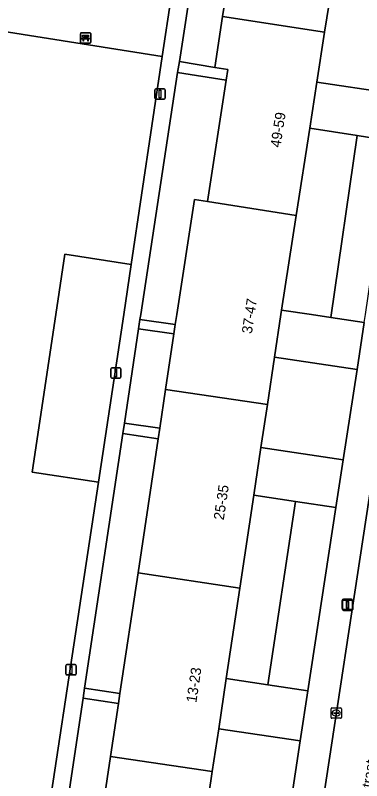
# Model space of a CAD drawing. Extents: x 161084 to 161928, y 385354 to 386522.
# Drawn here: x 161686.2 to 161719.8, y 385454.8 to 385529 of the extents above; entities that cross this region are included whole.
import ezdxf

# ---------------------------------------------------------------- set-up
doc = ezdxf.new("R2010")
doc.units = 0
for name, color, linetype in [('IMGEO_Bank', 7, 'Continuous'), ('IMGEO_Groenvoorziening', 7, 'Continuous'), ('IMGEO_Kolk', 7, 'Continuous'), ('IMGEO_Lichtmast', 7, 'Continuous'), ('IMGEO_Openbare_ruimte_label', 7, 'Continuous'), ('IMGEO_Pand', 7, 'Continuous'), ('IMGEO_Pand_nummerreeks', 7, 'Continuous'), ('IMGEO_Rijbaan_lokaal_open', 7, 'Continuous'), ('IMGEO_Voetpad_open', 7, 'Continuous')]:
    doc.layers.add(name, color=color, linetype=linetype)

msp = doc.modelspace()

# ---------------------------------------------------------------- linework, layer by layer
at = {"layer": 'IMGEO_Bank'}
for p, q in [((161692.534, 385526.4), (161692.534, 385527.241)), ((161692.534, 385527.241), (161692.534, 385526.4)), ((161692.609, 385527.325), (161693.45, 385527.325)), ((161693.45, 385527.325), (161692.609, 385527.325)), ((161693.534, 385527.25), (161693.534, 385526.409)), ((161693.534, 385526.409), (161693.534, 385527.25)), ((161693.231, 385526.723), (161692.838, 385526.723)), ((161692.843, 385526.831), (161692.843, 385526.937)), ((161692.887, 385526.937), (161692.887, 385526.831)), ((161693.175, 385526.943), (161692.893, 385526.943)), ((161692.893, 385526.825), (161693.175, 385526.825)), ((161693.181, 385526.831), (161693.181, 385526.937)), ((161693.225, 385526.937), (161693.225, 385526.831)), ((161693.459, 385526.325), (161692.618, 385526.325)), ((161692.618, 385526.325), (161693.459, 385526.325))]:
    msp.add_line(p, q, dxfattribs=at)
for points in [[(161692.781, 385526.723), (161692.639, 385526.723), (161692.751, 385526.825), (161692.837, 385526.825)], [(161692.837, 385526.943), (161692.751, 385526.943), (161692.751, 385527.104), (161693.314, 385527.104), (161693.314, 385526.943), (161693.231, 385526.943)], [(161692.831, 385526.716), (161692.831, 385526.509), (161692.788, 385526.509), (161692.788, 385526.716)], [(161693.231, 385526.825), (161693.314, 385526.825), (161693.426, 385526.723), (161693.287, 385526.723)], [(161693.281, 385526.716), (161693.281, 385526.509), (161693.237, 385526.509), (161693.237, 385526.716)]]:
    msp.add_lwpolyline(points, dxfattribs=at)
for centre, radius, start, end in [((161692.612, 385527.247), 0.0779, 92.4484, 184.28452), ((161692.612, 385527.247), 0.0779, 92.4484, 184.28452), ((161693.456, 385527.247), 0.0779, 2.4484, 94.28452), ((161693.456, 385527.247), 0.0779, 2.4484, 94.28452), ((161692.612, 385526.403), 0.0779, 182.4484, 274.28452), ((161692.612, 385526.403), 0.0779, 182.4484, 274.28452), ((161692.781, 385526.716), 0.00671, 2.89567, 87.10433), ((161692.838, 385526.716), 0.00671, 92.89567, 177.10433), ((161692.836, 385526.936), 0.00671, 2.89567, 87.10433), ((161692.836, 385526.832), 0.00671, 272.89567, 357.10433), ((161692.893, 385526.936), 0.00671, 92.89567, 177.10433), ((161692.893, 385526.832), 0.00671, 182.89567, 267.10433), ((161693.175, 385526.936), 0.00671, 2.89567, 87.10433), ((161693.175, 385526.832), 0.00671, 272.89567, 357.10433), ((161693.232, 385526.936), 0.00671, 92.89567, 177.10433), ((161693.232, 385526.832), 0.00671, 182.89567, 267.10433), ((161693.23, 385526.716), 0.00671, 2.89567, 87.10433), ((161693.287, 385526.716), 0.00671, 92.89567, 177.10433), ((161693.456, 385526.403), 0.0779, 272.4484, 4.28452), ((161693.456, 385526.403), 0.0779, 272.4484, 4.28452)]:
    msp.add_arc(centre, radius, start, end, dxfattribs=at)
at = {"layer": 'IMGEO_Groenvoorziening'}
for points in [[(161708.692, 385535.916), (161707.425, 385536.11), (161709.051, 385546.696), (161710.63, 385556.976), (161711.897, 385556.782), (161712.382, 385559.945), (161711.116, 385560.139), (161711.784, 385564.487), (161716.127, 385563.818), (161716.872, 385568.738), (161709.056, 385569.786), (161707.615, 385560.292), (161711.058, 385559.763), (161710.876, 385558.577), (161707.433, 385559.106), (161707.374, 385558.705), (161702.137, 385524.559), (161705.558, 385523.963), (161706.317, 385528.904), (161706.975, 385533.185), (161708.242, 385532.991)], [(161687.355, 385437.87), (161694.277, 385483.736), (161687.851, 385484.707), (161690.149, 385500), (161691.027, 385505.856), (161697.457, 385504.857), (161700.47, 385525.043), (161684.952, 385527.492), (161683.871, 385520.546), (161668.88, 385522.726), (161665.355, 385500), (161656.719, 385442.697)], [(161698.375, 385500), (161698.304, 385499.531), (161701.732, 385499.017), (161701.883, 385500), (161703.593, 385511.163), (161704.86, 385510.969), (161706.665, 385522.722), (161701.928, 385523.472)], [(161712.029, 385500.433), (161714.917, 385500), (161716.786, 385499.72), (161719.35, 385517.36), (161714.759, 385518.066), (161713.447, 385509.594)], [(161694.277, 385483.736), (161696.732, 385500), (161697.457, 385504.857), (161691.027, 385505.856), (161690.149, 385500), (161687.851, 385484.707)], [(161696.796, 385489.473), (161700.225, 385488.959), (161700.79, 385492.732), (161701.596, 385498.112), (161698.167, 385498.626)], [(161719.339, 385494.65), (161711.343, 385495.848), (161710.654, 385491.254), (161710.032, 385487.103), (161718.003, 385485.908)], [(161692.94, 385463.744), (161696.368, 385463.229), (161698.122, 385474.931), (161700.071, 385487.935), (161696.643, 385488.449)], [(161706.671, 385464.68), (161710.704, 385464.075), (161713.37, 385481.864), (161709.337, 385482.469), (161707.986, 385473.453)], [(161717.296, 385481.276), (161713.37, 385481.864), (161710.704, 385464.075), (161714.579, 385463.494)], [(161691.376, 385453.312), (161694.805, 385452.798), (161695.454, 385457.13), (161696.226, 385462.28), (161692.797, 385462.794)], [(161713.836, 385458.629), (161705.941, 385459.812), (161705.317, 385455.652), (161704.686, 385451.442), (161712.558, 385450.262)]]:
    msp.add_lwpolyline(points, close=True, dxfattribs=at)
for points in [[(161723.62, 385530.521), (161716.851, 385531.587), (161716.2, 385527.382), (161715.451, 385522.539), (161722.403, 385521.5), (161723.407, 385522.236), (161724.441, 385529.408)], [(161721.551, 385517.022), (161719.35, 385517.36), (161716.786, 385499.72), (161720.039, 385499.232), (161720.15, 385500), (161722.444, 385515.812)]]:
    msp.add_lwpolyline(points, dxfattribs=at)
at = {"layer": 'IMGEO_Kolk'}
for p, q in [((161716.9, 385461.832), (161717.752, 385461.832)), ((161716.825, 385460.906), (161716.825, 385461.758)), ((161717.084, 385461.326), (161717.084, 385461.338)), ((161717.522, 385461.289), (161717.124, 385461.289)), ((161717.127, 385461.375), (161717.525, 385461.375)), ((161717.336, 385461.052), (161717.311, 385461.052)), ((161717.313, 385461.612), (161717.338, 385461.612)), ((161717.568, 385461.338), (161717.568, 385461.326)), ((161717.826, 385461.758), (161717.826, 385460.906)), ((161717.752, 385460.832), (161716.9, 385460.832))]:
    msp.add_line(p, q, dxfattribs=at)
for points in [[(161716.9, 385461.832), (161717.752, 385461.832)], [(161716.825, 385460.906), (161716.825, 385461.758)], [(161717.826, 385461.758), (161717.826, 385460.906)], [(161717.752, 385460.832), (161716.9, 385460.832)]]:
    msp.add_lwpolyline(points, dxfattribs=at)
for centre, radius, start, end in [((161716.902, 385461.756), 0.0765, 91.55205, 178.44795), ((161716.902, 385461.756), 0.0765, 91.55205, 178.44795), ((161717.75, 385461.756), 0.0765, 1.55205, 88.44795), ((161717.75, 385461.756), 0.0765, 1.55205, 88.44795), ((161717.124, 385461.335), 0.0403, 85.87752, 175.75265), ((161717.121, 385461.325), 0.0366, 178.93798, 274.71019), ((161717.525, 385461.332), 0.043, 264.86636, 352.45326), ((161717.529, 385461.337), 0.0386, 1.73085, 96.63898), ((161716.902, 385460.908), 0.0765, 181.55205, 268.44795), ((161716.902, 385460.908), 0.0765, 181.55205, 268.44795), ((161717.75, 385460.908), 0.0765, 271.55205, 358.44795), ((161717.75, 385460.908), 0.0765, 271.55205, 358.44795)]:
    msp.add_arc(centre, radius, start, end, dxfattribs=at)
for centre, major_axis, ratio, start_param, end_param in [((161717.312, 385461.332), (-0.387, 0.002), 0.722429, 4.712389, 7.853982), ((161717.337, 385461.332), (-0.39, 0.002), 0.717154, 1.570796, 4.712389)]:
    msp.add_ellipse(centre, major_axis=major_axis, ratio=ratio, start_param=start_param, end_param=end_param, dxfattribs=at)
at = {"layer": 'IMGEO_Lichtmast'}
for p, q in [((161699.749, 385520.984), (161699.749, 385521.784)), ((161699.749, 385521.784), (161699.749, 385520.984)), ((161699.849, 385521.884), (161700.639, 385521.884)), ((161700.639, 385521.884), (161699.849, 385521.884)), ((161700.739, 385521.784), (161700.739, 385520.984)), ((161700.739, 385520.984), (161700.739, 385521.784)), ((161700.639, 385520.884), (161699.849, 385520.884)), ((161699.849, 385520.884), (161700.639, 385520.884)), ((161695.471, 385493.916), (161695.471, 385494.716)), ((161695.471, 385494.716), (161695.471, 385493.916)), ((161695.571, 385494.816), (161696.361, 385494.816)), ((161696.361, 385494.816), (161695.571, 385494.816)), ((161696.461, 385494.716), (161696.461, 385493.916)), ((161696.461, 385493.916), (161696.461, 385494.716)), ((161696.361, 385493.816), (161695.571, 385493.816)), ((161695.571, 385493.816), (161696.361, 385493.816)), ((161717.914, 385471.472), (161717.914, 385472.272)), ((161717.914, 385472.272), (161717.914, 385471.472)), ((161717.943, 385471.379), (161717.943, 385472.179)), ((161717.943, 385472.179), (161717.943, 385471.379)), ((161718.014, 385472.372), (161718.804, 385472.372)), ((161718.804, 385472.372), (161718.014, 385472.372)), ((161718.043, 385472.279), (161718.833, 385472.279)), ((161718.833, 385472.279), (161718.043, 385472.279)), ((161718.904, 385472.272), (161718.904, 385471.472)), ((161718.904, 385471.472), (161718.904, 385472.272)), ((161718.933, 385472.179), (161718.933, 385471.379)), ((161718.933, 385471.379), (161718.933, 385472.179)), ((161718.804, 385471.372), (161718.014, 385471.372)), ((161718.014, 385471.372), (161718.804, 385471.372)), ((161718.833, 385471.279), (161718.043, 385471.279)), ((161718.043, 385471.279), (161718.833, 385471.279)), ((161691.127, 385465.132), (161691.127, 385465.932)), ((161691.127, 385465.932), (161691.127, 385465.132)), ((161691.227, 385466.032), (161692.017, 385466.032)), ((161692.017, 385466.032), (161691.227, 385466.032)), ((161692.117, 385465.932), (161692.117, 385465.132)), ((161692.117, 385465.132), (161692.117, 385465.932)), ((161692.017, 385465.032), (161691.227, 385465.032)), ((161691.227, 385465.032), (161692.017, 385465.032))]:
    msp.add_line(p, q, dxfattribs=at)
for points in [[(161700.169, 385521.759), (161700.319, 385521.759), (161700.319, 385521.009), (161700.169, 385521.009), (161700.169, 385521.759)], [(161695.891, 385494.691), (161696.041, 385494.691), (161696.041, 385493.941), (161695.891, 385493.941), (161695.891, 385494.691)], [(161718.334, 385472.247), (161718.484, 385472.247), (161718.484, 385471.497), (161718.334, 385471.497), (161718.334, 385472.247)], [(161718.363, 385472.154), (161718.513, 385472.154), (161718.513, 385471.404), (161718.363, 385471.404), (161718.363, 385472.154)], [(161691.547, 385465.907), (161691.697, 385465.907), (161691.697, 385465.157), (161691.547, 385465.157), (161691.547, 385465.907)]]:
    msp.add_lwpolyline(points, dxfattribs=at)
for centre, start, end in [((161699.849, 385521.784), 90, 180), ((161699.849, 385521.784), 90, 180), ((161700.639, 385521.784), 0, 90), ((161700.639, 385521.784), 360, 90), ((161699.849, 385520.984), 180, 270), ((161699.849, 385520.984), 180, 270), ((161700.639, 385520.984), 270, 0), ((161700.639, 385520.984), 270, 0), ((161695.571, 385494.716), 90, 180), ((161695.571, 385494.716), 90, 180), ((161696.361, 385494.716), 0, 90), ((161696.361, 385494.716), 360, 90), ((161695.571, 385493.916), 180, 270), ((161695.571, 385493.916), 180, 270), ((161696.361, 385493.916), 270, 0), ((161696.361, 385493.916), 270, 0), ((161718.014, 385472.272), 90, 180), ((161718.014, 385472.272), 90, 180), ((161718.043, 385472.179), 90, 180), ((161718.043, 385472.179), 90, 180), ((161718.804, 385472.272), 0, 90), ((161718.804, 385472.272), 360, 90), ((161718.833, 385472.179), 0, 90), ((161718.833, 385472.179), 360, 90), ((161718.014, 385471.472), 180, 270), ((161718.014, 385471.472), 180, 270), ((161718.804, 385471.472), 270, 0), ((161718.804, 385471.472), 270, 0), ((161718.043, 385471.379), 180, 270), ((161718.043, 385471.379), 180, 270), ((161718.833, 385471.379), 270, 0), ((161718.833, 385471.379), 270, 0), ((161691.227, 385465.932), 90, 180), ((161691.227, 385465.932), 90, 180), ((161692.017, 385465.932), 0, 90), ((161692.017, 385465.932), 360, 90), ((161691.227, 385465.132), 180, 270), ((161691.227, 385465.132), 180, 270), ((161692.017, 385465.132), 270, 0), ((161692.017, 385465.132), 270, 0)]:
    msp.add_arc(centre, 0.1, start, end, dxfattribs=at)
at = {"layer": 'IMGEO_Pand'}
for points in [[(161718.953, 385545.171), (161709.051, 385546.696), (161707.425, 385536.11), (161708.692, 385535.916), (161708.242, 385532.991), (161706.975, 385533.185), (161706.317, 385528.904), (161716.2, 385527.382), (161716.851, 385531.587), (161717.551, 385536.113)], [(161716.2, 385527.382), (161706.317, 385528.904), (161705.558, 385523.963), (161706.826, 385523.769), (161706.665, 385522.722), (161704.86, 385510.969), (161713.447, 385509.594), (161714.759, 385518.066), (161715.451, 385522.539)], [(161703.593, 385511.163), (161701.883, 385500), (161701.732, 385499.017), (161701.596, 385498.112), (161700.79, 385492.732), (161710.654, 385491.254), (161711.343, 385495.848), (161711.964, 385500), (161712.029, 385500.433), (161713.447, 385509.594), (161704.86, 385510.969)], [(161710.654, 385491.254), (161700.79, 385492.732), (161700.225, 385488.959), (161700.071, 385487.935), (161698.122, 385474.931), (161707.986, 385473.453), (161709.337, 385482.469), (161710.032, 385487.103)], [(161707.986, 385473.453), (161698.122, 385474.931), (161696.368, 385463.229), (161696.226, 385462.28), (161695.454, 385457.13), (161705.317, 385455.652), (161705.941, 385459.812), (161706.671, 385464.68)], [(161705.317, 385455.652), (161695.454, 385457.13), (161694.805, 385452.798), (161694.695, 385452.067), (161693.909, 385446.819), (161693.009, 385440.82), (161692.786, 385439.329), (161699.027, 385438.394), (161700.144, 385438.226), (161702.649, 385437.851), (161703.956, 385446.57), (161704.686, 385451.442)]]:
    msp.add_lwpolyline(points, close=True, dxfattribs=at)
at = {"layer": 'IMGEO_Rijbaan_lokaal_open'}
msp.add_lwpolyline([(161723.237, 385500), (161713.061, 385433.189), (161712.927, 385432.624), (161712.605, 385431.585), (161712.19, 385430.579), (161711.688, 385429.614), (161709.663, 385426.482), (161699.341, 385410.516)], dxfattribs=at)
at = {"layer": 'IMGEO_Voetpad_open'}
for points in [[(161696.695, 385560.34), (161693.582, 385560.823), (161684.691, 385562.203), (161680.682, 385562.825), (161676.151, 385533.143), (161670.626, 385533.985), (161670.203, 385531.256), (161684.594, 385529.164), (161684.345, 385527.588), (161684.952, 385527.492), (161700.47, 385525.043), (161702.189, 385536.561), (161693.207, 385537.945)], [(161701.928, 385523.472), (161706.665, 385522.722), (161706.826, 385523.769), (161705.558, 385523.963), (161702.137, 385524.559)], [(161720.039, 385499.232), (161716.786, 385499.72), (161714.917, 385500), (161712.029, 385500.433), (161711.964, 385500), (161711.343, 385495.848), (161719.339, 385494.65)], [(161698.167, 385498.626), (161701.596, 385498.112), (161701.732, 385499.017), (161698.304, 385499.531)], [(161696.643, 385488.449), (161700.071, 385487.935), (161700.225, 385488.959), (161696.796, 385489.473)], [(161718.003, 385485.908), (161710.032, 385487.103), (161709.337, 385482.469), (161713.37, 385481.864), (161717.296, 385481.276)], [(161714.579, 385463.494), (161710.704, 385464.075), (161706.671, 385464.68), (161705.941, 385459.812), (161713.836, 385458.629)], [(161692.797, 385462.794), (161696.226, 385462.28), (161696.368, 385463.229), (161692.94, 385463.744)]]:
    msp.add_lwpolyline(points, close=True, dxfattribs=at)
for points in [[(161699.341, 385410.516), (161709.663, 385426.482), (161711.688, 385429.614), (161712.19, 385430.579), (161712.605, 385431.585), (161712.927, 385432.624), (161713.061, 385433.189), (161723.237, 385500), (161727.669, 385529.274), (161727.823, 385530.11), (161731.045, 385551.389), (161732.828, 385563.446)], [(161656.268, 385438.891), (161655.732, 385434.651), (161668.914, 385432.617), (161670.074, 385432.438), (161679.607, 385430.967), (161687.795, 385429.703), (161688.497, 385434.107), (161689.58, 385441.334), (161690.48, 385447.333), (161691.266, 385452.58), (161691.376, 385453.312), (161692.797, 385462.794), (161692.94, 385463.744), (161696.643, 385488.449), (161696.796, 385489.473), (161698.167, 385498.626), (161698.304, 385499.531), (161698.375, 385500), (161701.928, 385523.472), (161702.137, 385524.559), (161707.374, 385558.705)], [(161707.374, 385558.705), (161705.534, 385558.969), (161704.956, 385555.095), (161702.756, 385540.358), (161702.189, 385536.561), (161700.47, 385525.043), (161697.457, 385504.857), (161696.732, 385500), (161694.277, 385483.736), (161687.355, 385437.87), (161686.853, 385434.542)], [(161722.444, 385515.812), (161723.407, 385522.236), (161722.403, 385521.5), (161715.451, 385522.539), (161714.759, 385518.066), (161719.35, 385517.36), (161721.551, 385517.022)], [(161720.039, 385499.232), (161719.339, 385494.65), (161718.003, 385485.908), (161717.296, 385481.276), (161714.579, 385463.494), (161713.836, 385458.629), (161712.558, 385450.262), (161711.814, 385445.393), (161710.357, 385435.857), (161709.654, 385432.105), (161707.714, 385428.679), (161706.433, 385426.827), (161696.714, 385411.815)]]:
    msp.add_lwpolyline(points, dxfattribs=at)

# ---------------------------------------------------------------- texts
at = {"layer": 'IMGEO_Openbare_ruimte_label'}
msp.add_text('Vlasserstraat', height=1, rotation=81.31915, dxfattribs=at).set_placement((161720.004, 385448.998))
at = {"layer": 'IMGEO_Pand_nummerreeks'}
for s, rotation, p in [('49-59', 81.20222, (161711.913, 385516.157)), ('37-47', 81.34082, (161709.146, 385498.089)), ('25-35', 81.47442, (161706.421, 385480.012)), ('13-23', 81.47429, (161703.766, 385462.301))]:
    msp.add_text(s, height=1, rotation=rotation, dxfattribs=at).set_placement(p)

doc.saveas('drawing.dxf')
